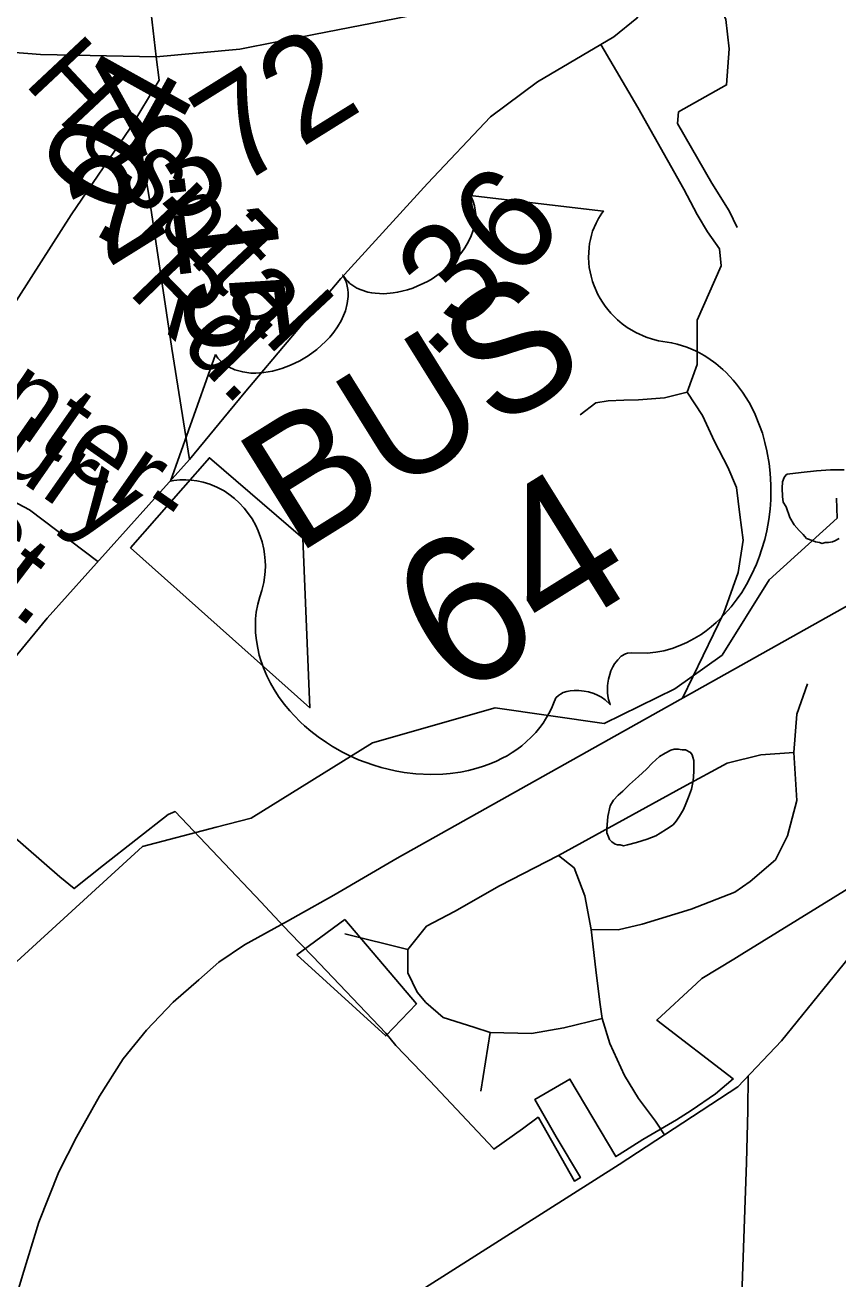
# Model space of a CAD drawing. Extents: x 2001466 to 31450019, y -30647475 to 847247.
# Drawn here: x 2199091 to 2201083, y 751164 to 754237 of the extents above; entities that cross this region are included whole.
import ezdxf

# ---------------------------------------------------------------- set-up
doc = ezdxf.new("R2010")
doc.units = 0
for name, color, linetype in [('Exist Boundary Political City Limit New', 7, 'Continuous'), ('Exist Boundary Political City Limit New Hole', 7, 'Continuous'), ('Exist Hydrographic Misc Water Feature', 7, 'Continuous'), ('Exist Railroad Mainline', 7, 'Continuous'), ('Exist Road Non-System Type 51', 7, 'Continuous'), ('Exist Road Non-System Type 51 Label', 7, 'Continuous'), ('Exist Road Primary NC Attributed', 7, 'Continuous'), ('Exist Road Primary US Attributed', 7, 'Continuous'), ('Exist Road Primary US Mileage Hundredths English Label', 7, 'Continuous'), ('Exist Road Primary US Shield CELL', 7, 'Continuous'), ('Exist Road Primary US Shield Number Label', 7, 'Continuous'), ('Exist Road Secondary Mileage Hundredths English Label', 7, 'Continuous'), ('Exist Road Secondary Type 51 Attributed', 7, 'Continuous'), ('Exist Road Secondary Type 51 Label', 7, 'Continuous'), ('Exist Road Secondary Type 51 Number Label', 7, 'Continuous'), ('Map Preparation Boundary City Limit Buffer Line', 7, 'Continuous')]:
    doc.layers.add(name, color=color, linetype=linetype)

msp = doc.modelspace()

# ---------------------------------------------------------------- linework, layer by layer
at = {"layer": 'Exist Boundary Political City Limit New'}
for points in [[(2199008.5, 752294.8), (2199176.5, 752149.2), (2199211, 752120.6), (2199283, 752178.4), (2199441.8, 752302.6), (2199458.8, 752309.3), (2199669.5, 752087.4), (2199690.2, 752065.4), (2199740.2, 752012.6), (2199796, 751954.3), (2199974.8, 751766.1), (2200000, 751736.5), (2200082.8, 751649.8), (2200239.2, 751483.5), (2200240.2, 751482.4), (2200309.8, 751532.3), (2200348.8, 751560.2), (2200349.2, 751559.5), (2200437.2, 751403.9), (2200452, 751412.6), (2200393, 751512.4)], [(2200393, 751512.4), (2200340.2, 751603.6), (2200426.5, 751654), (2200538.5, 751463.9), (2200546.8, 751469), (2200605.2, 751505.4), (2200687.2, 751554.2), (2200723.5, 751577.2), (2200783.5, 751618.1), (2200826.8, 751654.2), (2200639, 751798.6), (2200736.8, 751888.4), (2200749.8, 751900.4), (2200828, 751948.1), (2200847.5, 751960.1), (2201120.8, 752128.6)]]:
    msp.add_lwpolyline(points, dxfattribs=at)
at = {"layer": 'Exist Boundary Political City Limit New Hole'}
msp.add_lwpolyline([(2199349.8, 752956.2), (2199789, 752564), (2199771.5, 752979.6), (2199543, 753176.7), (2199349.8, 752956.2)], dxfattribs=at)
at = {"layer": 'Exist Hydrographic Misc Water Feature'}
for points in [[(2201098.8, 753147), (2201064.9, 753146.8), (2201030.9, 753144.6), (2200992.8, 753140.3), (2200958.9, 753136.1), (2200955.2, 753134.2), (2200951.1, 753127.9), (2200947, 753118), (2200946.8, 753102.2), (2200947.5, 753081.8), (2200949.3, 753068.1), (2200955.9, 753056.2), (2200965.5, 753030), (2200975.7, 753012.2), (2200987.8, 752998.2), (2200998.1, 752988.2), (2201006.3, 752978.4), (2201022.3, 752972.7), (2201027.8, 752970.7)], [(2199559, 752271), (2199644.8, 752293.6), (2199942.9, 752477.7), (2200242.9, 752563.4), (2200509.9, 752525.2), (2200683.8, 752610.1), (2200799.8, 752693), (2200914.8, 752877.7), (2201080.9, 753028.5), (2201079.9, 753077.6)], [(2201027.8, 752970.7), (2201038.1, 752968.7), (2201044.2, 752966.6), (2201052.2, 752968.6), (2201059.8, 752968.7), (2201070.1, 752970.8), (2201075.8, 752973.1), (2201086.3, 752978.9)], [(2200572.2, 752375.8), (2200594.4, 752395.7), (2200613.8, 752413.8), (2200627.8, 752427.9), (2200645.8, 752444.3), (2200659.8, 752452.3), (2200673.9, 752460.3), (2200681.5, 752462.4), (2200691.8, 752462.5), (2200701.6, 752460.6), (2200709.6, 752460.6), (2200721.9, 752454.7), (2200726, 752448.8), (2200727.8, 752442.8), (2200730.1, 752434.8), (2200729.9, 752426.7), (2200730.1, 752406.8), (2200728, 752384.7), (2200724.4, 752364.6), (2200716.8, 752344.7), (2200710.6, 752328.6), (2200704.5, 752314.5), (2200695, 752298.5), (2200686.6, 752286.4), (2200679, 752276.6), (2200662.8, 752266.4), (2200647.3, 752256.2), (2200636.8, 752250.1), (2200615.5, 752242), (2200589.4, 752233.7), (2200567.3, 752227.7), (2200557.4, 752225.6), (2200549.2, 752227.6), (2200543.3, 752227.7), (2200537.3, 752229.4), (2200529.4, 752235.5), (2200523.6, 752241.3), (2200521.1, 752247.3), (2200516.8, 752257.3), (2200516.8, 752267.4), (2200518.9, 752297.5), (2200524.8, 752323.4), (2200528.5, 752329.3), (2200532.8, 752337.6), (2200544.5, 752349.6), (2200556.4, 752359.6), (2200572.2, 752375.8)], [(2198341.4, 751381), (2198649.8, 751621.8), (2198848.9, 751739.2), (2199378.8, 752223.6), (2199559, 752271)], [(2199874.6, 752045.2), (2200050.1, 751838.1), (2199975.1, 751759.8), (2199757.3, 751958.2), (2199874.6, 752045.2)]]:
    msp.add_lwpolyline(points, dxfattribs=at)
at = {"layer": 'Exist Railroad Mainline'}
msp.add_lwpolyline([(2198957.9, 750510.8), (2198980.1, 750666.5), (2199017, 750905.7), (2199045.7, 751041.1), (2199084.4, 751172.3), (2199125.1, 751303.4), (2199173.6, 751426.4), (2199217.4, 751511.5), (2199273.4, 751612.3), (2199331.3, 751703.1), (2199388.7, 751773.9), (2199454.1, 751842.6), (2199517.2, 751897.3), (2199566.1, 751940.3), (2199629, 751983), (2199734.1, 752040.8), (2199760.4, 752055.6), (2199847.4, 752104.5), (2200003.3, 752195.3), (2201147.9, 752837.8), (2201555.4, 753066.6), (2201645.9, 753117.4), (2202458.7, 753554.6), (2202492.8, 753573.2)], dxfattribs=at)
at = {"layer": 'Exist Road Non-System Type 51'}
for p, q in [((2200029.2, 751971.4), (2199875.1, 752009.5)), ((2200231, 751767.7), (2200208.4, 751623.9)), ((2200658, 751516.9), (2200636.2, 751550.7))]:
    msp.add_line(p, q, dxfattribs=at)
for points in [[(2199306.8, 754599.1), (2199326.9, 754559.3), (2199347.2, 754508.7), (2199364.9, 754455.5), (2199382.6, 754392.3), (2199395.2, 754308.7), (2199412.1, 754159.5)], [(2200746.1, 754400.5), (2200808.4, 754250.9), (2200816.4, 754178.7), (2200810.4, 754090.4), (2200692.1, 754024.2), (2200690.1, 753996.1), (2200774.3, 753849.7), (2200816.4, 753781.5), (2200836.4, 753741.3)], [(2200502.2, 754189.9), (2200592.6, 754035.4), (2200705.2, 753835.1), (2200738.5, 753772.5), (2200763.6, 753730.8), (2200792.8, 753689), (2200796.9, 753647.3), (2200738.5, 753513.7), (2200738.5, 753405.2), (2200713.5, 753337.6)], [(2200713.5, 753337.6), (2200658.3, 753323.6), (2200594.2, 753318.9), (2200558.2, 753317.7), (2200520.2, 753316.4), (2200490.1, 753311.1), (2200451.5, 753281.9)], [(2200713.5, 753337.6), (2200751.1, 753280), (2200780.3, 753216.6), (2200813.6, 753154), (2200834.5, 753103.9), (2200842.8, 753037.1), (2200851.2, 752974.5), (2200838.6, 752895.2), (2200803.5, 752796.7), (2200702.5, 752587.8)], [(2198956, 753019.6), (2198976.8, 753065.5), (2199006, 753078), (2199047.7, 753078), (2199102, 753048.8), (2199269.7, 752922.1)], [(2200974.7, 752454.5), (2200982.3, 752548.2), (2201008.9, 752622.4)], [(2200974.7, 752454.5), (2200893.9, 752448.2), (2200811.5, 752428.4), (2200702.7, 752369.1), (2200398.4, 752201.7)], [(2200478.1, 752020.5), (2200544.5, 752019.6), (2200603.7, 752033.8), (2200723.5, 752070), (2200830.1, 752111.9), (2200868.1, 752138.5), (2200930.1, 752191), (2200959.8, 752250.4), (2200982.3, 752336.5), (2200974.7, 752454.5)], [(2200029.2, 751971.4), (2200075, 752028.5), (2200143.5, 752064.7), (2200253.9, 752127.5), (2200398.4, 752201.7)], [(2200398.4, 752201.7), (2200436.5, 752171.3), (2200463.1, 752102.7), (2200478.1, 752020.5)], [(2200478.1, 752020.5), (2200489.8, 751921.9), (2200499.3, 751842), (2200505, 751802)], [(2200231, 751767.7), (2200191.1, 751781), (2200116.1, 751805.2), (2200073.3, 751841.5), (2200052, 751866.7), (2200029.2, 751914.3), (2200029.2, 751971.4)], [(2200505, 751802), (2200411.8, 751779.1), (2200331.9, 751765.8), (2200231, 751767.7)], [(2200636.2, 751550.7), (2200594.4, 751605.9), (2200560.1, 751663), (2200524, 751741.1), (2200505, 751802)], [(2200863.5, 751661.8), (2200862.6, 751577), (2200858.8, 751449.4), (2200847.7, 751124.3), (2200862.6, 751063.3), (2200844.4, 751018.8), (2200801.6, 750990.8), (2200775.2, 750947.9), (2200770.3, 750914.9), (2200774.4, 750811.9), (2200785.9, 750647), (2200802.4, 750536.5), (2200794.2, 750493.7), (2200779.4, 750459), (2200741.3, 750435.4)]]:
    msp.add_lwpolyline(points, dxfattribs=at)
at = {"layer": 'Exist Road Primary NC Attributed'}
for points in [[(2197487.3, 754533.3), (2197747.3, 754463.2), (2197983.8, 754399.3), (2198422.8, 754286.2), (2198589.2, 754240.1), (2198760.8, 754202.4), (2198909.9, 754182.5), (2199128.6, 754164.7), (2199412.1, 754159.5)], [(2199412.1, 754159.5), (2199617.7, 754178.4), (2199798.8, 754214), (2200231.5, 754298.8), (2200419.3, 754336.5), (2200640.6, 754376.3)]]:
    msp.add_lwpolyline(points, dxfattribs=at)
at = {"layer": 'Exist Road Primary US Attributed'}
for points in [[(2199494.3, 753172.1), (2199628.2, 753335.4), (2199864.7, 753616.1), (2200077.1, 753848.5), (2200232, 754011.9), (2200347.1, 754097.7), (2200533.9, 754208.7), (2200590.4, 754253.8), (2200625.9, 754308.2), (2200640.6, 754376.3)], [(2197822.1, 750673.6), (2197914.2, 750846.4), (2198013.6, 751007.7), (2198227.6, 751351.1), (2198423.3, 751692.5), (2198630, 752064.2), (2198807.8, 752352.2), (2198970.6, 752572.1), (2199145.3, 752783.6), (2199494.3, 753172.1)]]:
    msp.add_lwpolyline(points, dxfattribs=at)
at = {"layer": 'Exist Road Primary US Shield CELL'}
msp.add_lwpolyline([(2199557.6, 753429.5), (2199563.8, 753420.8), (2199572.6, 753411.4), (2199577.8, 753406.9), (2199589.4, 753399.5), (2199605.4, 753392.1), (2199624.6, 753387), (2199644.3, 753384.4), (2199656.6, 753384.2), (2199676.5, 753385.5), (2199697.8, 753388.9), (2199720, 753395.2), (2199741.6, 753403.3), (2199764.1, 753414.1), (2199785.1, 753426.6), (2199806.5, 753442.3), (2199828.2, 753462.5), (2199837.9, 753472.6), (2199847.9, 753484.9), (2199856.7, 753497.2), (2199865.4, 753512.3), (2199871.7, 753525.5), (2199876.1, 753536.5), (2199880.8, 753554.9), (2199882.9, 753572.1), (2199882.8, 753581), (2199882.3, 753589.2), (2199878.6, 753605.2), (2199876.3, 753611.9), (2199869.7, 753624.5), (2199876.8, 753614.8), (2199881.7, 753609.2), (2199887.3, 753604), (2199894, 753599), (2199904.4, 753592.6), (2199914.4, 753588.1), (2199931.2, 753582.7), (2199940.8, 753580.8), (2199949.2, 753579.7), (2199970.4, 753578.8), (2199993.2, 753580.8), (2200004, 753582.4), (2200014.7, 753584.7), (2200027.9, 753588.3), (2200041, 753592.7), (2200053.6, 753597.8), (2200066.3, 753603.4), (2200078.7, 753609.9), (2200088.5, 753615.6), (2200100.3, 753623.2), (2200110.8, 753630.6), (2200121.3, 753638.9), (2200132.4, 753648.7), (2200140.9, 753657.1), (2200151.9, 753668.7), (2200161.1, 753680.4), (2200168.7, 753691.4), (2200177.9, 753706.9), (2200184.6, 753720.6), (2200188.5, 753732), (2200192.6, 753746.7), (2200195.1, 753762.8), (2200195.7, 753773.7), (2200194.5, 753783.9), (2200192.8, 753794.3), (2200189.5, 753804.4), (2200185.8, 753812.7), (2200182, 753819.3), (2200508.6, 753781.4), (2200504.7, 753776.2), (2200496.4, 753763), (2200490.5, 753751.6), (2200482, 753731.7), (2200479.2, 753721.9), (2200476.5, 753711.8), (2200474.6, 753701.6), (2200473.2, 753692.3), (2200472.3, 753679.6), (2200472.1, 753667.3), (2200472.6, 753654.2), (2200473.8, 753643.3), (2200478, 753621.5), (2200481.7, 753608.4), (2200485.5, 753597.7), (2200495, 753576.7), (2200500.2, 753567), (2200505.9, 753557.8), (2200512.4, 753548.5), (2200519.1, 753539.7), (2200526.8, 753531.1), (2200533.7, 753523.6), (2200542.9, 753514.8), (2200554.3, 753505.1), (2200566.4, 753496.3), (2200588.2, 753483.6), (2200613.1, 753472.2), (2200629, 753467.1), (2200643.8, 753463.4), (2200664.3, 753460.4), (2200675.6, 753458.5), (2200689.2, 753455.4), (2200712.8, 753448), (2200723, 753444), (2200733.8, 753439.1), (2200744.3, 753433.7), (2200755.3, 753427.6), (2200764.5, 753422), (2200783.8, 753408.1), (2200800.7, 753393.4), (2200809.3, 753385.5), (2200826.7, 753366.6), (2200834.8, 753357), (2200849.5, 753337.1), (2200865.3, 753311.9), (2200878.3, 753286.7), (2200891.2, 753255.9), (2200897.9, 753236.8), (2200904.3, 753213.7), (2200909.3, 753193.4), (2200914.8, 753162.3), (2200917.3, 753138.7), (2200919, 753110.4), (2200919, 753092.7), (2200918.4, 753073.3), (2200916.7, 753050.5), (2200913.8, 753025.3), (2200908.7, 752997.6), (2200903.8, 752976.5), (2200896.2, 752950.7), (2200891.2, 752935.7), (2200883.4, 752915.5), (2200871.7, 752889.5), (2200859, 752865.7), (2200847.5, 752846.5), (2200836.5, 752830.8), (2200821.8, 752811.4), (2200795.1, 752782.4), (2200784.9, 752772.6), (2200772.2, 752761.9), (2200760, 752752.5), (2200747.9, 752743.9), (2200730.8, 752733.3), (2200713.1, 752724), (2200695.7, 752716.4), (2200676.9, 752709.5), (2200656.3, 752703.8), (2200636.6, 752700.2), (2200615.7, 752698.1), (2200578.1, 752698.3), (2200567.8, 752697.6), (2200562.7, 752696), (2200551.9, 752690), (2200543.4, 752681.8), (2200535.8, 752671.6), (2200531.8, 752664.6), (2200527, 752654.3), (2200523.9, 752645.5), (2200520.8, 752633.8), (2200519.3, 752624.6), (2200518.3, 752617.5), (2200518.2, 752600.8), (2200519, 752593.4), (2200520.7, 752584.3), (2200525, 752571.9), (2200513, 752583.4), (2200503.4, 752590), (2200494, 752594.8), (2200484.9, 752598.7), (2200471.8, 752602.7), (2200460.9, 752605), (2200448.4, 752606.6), (2200436.4, 752606.4), (2200427.1, 752605.6), (2200419.1, 752604.1), (2200410, 752601.1), (2200403.3, 752597.6), (2200398.1, 752594.2), (2200391.8, 752588), (2200386.4, 752574.7), (2200381.1, 752562.5), (2200374.8, 752549.8), (2200366.7, 752535.8), (2200360.4, 752526.1), (2200352.4, 752515.4), (2200342.6, 752503.6), (2200331.3, 752491.7), (2200319.2, 752480.4), (2200308.3, 752471), (2200296, 752461.7), (2200284.5, 752454), (2200272.2, 752446.5), (2200260.2, 752440.3), (2200246.2, 752433.1), (2200228.1, 752425.3), (2200212.5, 752419.9), (2200195.7, 752414.8), (2200178, 752410.2), (2200158.3, 752406.4), (2200133.1, 752402.6), (2200114.9, 752401.1), (2200085.3, 752400.1), (2200048.8, 752401.9), (2200019.8, 752405.5), (2199997.7, 752409.4), (2199963.8, 752417.7), (2199943, 752423.9), (2199908.4, 752436.7), (2199885, 752447), (2199868.9, 752455.2), (2199844.1, 752469.2), (2199829.4, 752478.5), (2199809.1, 752492.7), (2199791.6, 752506.3), (2199775.7, 752519.7), (2199766.2, 752528.6), (2199750.4, 752544.7), (2199739.6, 752556.5), (2199725.8, 752573.1), (2199712.5, 752591.5), (2199701.2, 752609), (2199692.5, 752624), (2199683.5, 752642.2), (2199675.1, 752662.2), (2199668.9, 752680), (2199665, 752693.2), (2199661.1, 752709.7), (2199657.9, 752728.6), (2199656.1, 752747.6), (2199655.5, 752763.9), (2199656.1, 752782.1), (2199657.8, 752798.4), (2199661.4, 752817.5), (2199666.1, 752835.8), (2199671.3, 752851.1), (2199676.3, 752871.3), (2199678.2, 752882.9), (2199679.6, 752898.3), (2199679.9, 752911.9), (2199679.5, 752923.7), (2199678.2, 752940.6), (2199676.3, 752952.6), (2199672.1, 752970.5), (2199668.2, 752982.3), (2199662.5, 752997.2), (2199656.4, 753010.8), (2199647.3, 753026.8), (2199638.9, 753039.5), (2199627.8, 753053.5), (2199616, 753066.2), (2199604.7, 753076.7), (2199590.3, 753087.8), (2199578.7, 753095.3), (2199561.4, 753104.4), (2199543.9, 753111.9), (2199527.5, 753116.7), (2199511.8, 753120.4), (2199498.1, 753121.8), (2199485.3, 753122.6), (2199470, 753122.4), (2199456, 753121.1), (2199447.6, 753119.6)], close=True, dxfattribs=at)
at = {"layer": 'Exist Road Secondary Type 51 Attributed'}
for points in [[(2199412.1, 754159.5), (2199419.7, 754101.9), (2199348.6, 753984.6)], [(2199348.6, 753984.6), (2199204.2, 753772.1), (2199001.7, 753455.8), (2198663.7, 752894.6), (2198458.6, 752542.7), (2198083, 751977.3), (2197997.2, 751816), (2197949, 751705), (2197909.3, 751552.2), (2197891.5, 751334.4), (2197845.4, 750970), (2197822.1, 750673.6)], [(2199494.3, 753172.1), (2199450.6, 753444.3), (2199395.7, 753810.8), (2199372.6, 753951.1), (2199348.6, 753984.6)], [(2200072.1, 751142.7), (2200547.2, 751444.3), (2200838.1, 751634.9), (2200944.8, 751748), (2201328.9, 752221.3), (2201720.2, 752703), (2201867.7, 752889.3), (2201968.2, 752979.4), (2202083.3, 753046.4), (2202359.5, 753159.5), (2202643.6, 753303)]]:
    msp.add_lwpolyline(points, dxfattribs=at)
at = {"layer": 'Map Preparation Boundary City Limit Buffer Line'}
for points in [[(2199349.8, 752956.2), (2199789, 752564), (2199771.5, 752979.6), (2199543, 753176.7), (2199349.8, 752956.2)], [(2199008.5, 752294.8), (2199176.5, 752149.2), (2199211, 752120.6), (2199283, 752178.4), (2199441.8, 752302.6), (2199458.8, 752309.3), (2199669.5, 752087.4), (2199690.2, 752065.4), (2199740.2, 752012.6), (2199796, 751954.3), (2199974.8, 751766.1), (2200000, 751736.5), (2200082.8, 751649.8), (2200239.2, 751483.5), (2200240.2, 751482.4), (2200309.8, 751532.3), (2200348.8, 751560.2), (2200349.2, 751559.5), (2200437.2, 751403.9), (2200452, 751412.6), (2200393, 751512.4)], [(2200393, 751512.4), (2200340.2, 751603.6), (2200426.5, 751654), (2200538.5, 751463.9), (2200546.8, 751469), (2200605.2, 751505.4), (2200687.2, 751554.2), (2200723.5, 751577.2), (2200783.5, 751618.1), (2200826.8, 751654.2), (2200639, 751798.6), (2200736.8, 751888.4), (2200749.8, 751900.4), (2200828, 751948.1), (2200847.5, 751960.1), (2201120.8, 752128.6)]]:
    msp.add_lwpolyline(points, dxfattribs=at)

# ---------------------------------------------------------------- texts
at = {"layer": 'Exist Road Non-System Type 51 Label'}
for s, rotation, p in [('Canter-', 325.019, (2198734.2, 753471.9)), ('bury', 325.019, (2198893.4, 753248.6)), ('St.', 322.7147, (2198864.6, 752944.2))]:
    msp.add_text(s, height=190, rotation=rotation, dxfattribs=at).set_placement(p)
at = {"layer": 'Exist Road Primary US Mileage Hundredths English Label'}
msp.add_text('.36', height=250, rotation=43.8246, dxfattribs=at).set_placement((2200084.5, 753412.3))
at = {"layer": 'Exist Road Primary US Shield Number Label'}
for s, height, p in [('BUS', 310, (2199755.3, 752936.9)), ('64', 360, (2200146.1, 752579.8))]:
    msp.add_text(s, height=height, rotation=31.918, dxfattribs=at).set_placement(p)
at = {"layer": 'Exist Road Secondary Mileage Hundredths English Label'}
for s, rotation, p in [('.04', 60.9519, (2199291.4, 753672)), ('.15', 276.9971, (2199439.7, 753887.1))]:
    msp.add_text(s, height=250, rotation=rotation, dxfattribs=at).set_placement(p)
at = {"layer": 'Exist Road Secondary Type 51 Label'}
for s, rotation, p in [('Hospital', 313.1565, (2199085.4, 754094.6)), ('Rd.', 314.1581, (2199340.2, 753583.2))]:
    msp.add_text(s, height=190, rotation=rotation, dxfattribs=at).set_placement(p)
at = {"layer": 'Exist Road Secondary Type 51 Number Label'}
msp.add_text('2372', height=250, rotation=31.918, dxfattribs=at).set_placement((2199293, 753639.8))

doc.saveas('drawing.dxf')
